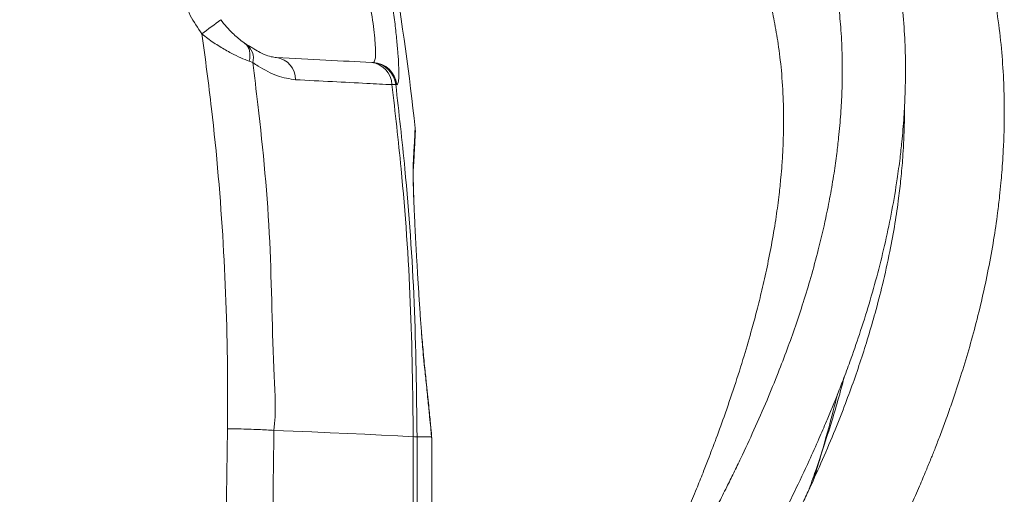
# Model space of a CAD drawing. Header units: millimetres. Extents: x 0 to 8410, y 0 to 5940.
# Tile 307 of 316: x 7551 to 7707, y 3544 to 3619. Entities that reach past the tile are written whole.
import ezdxf

# ---------------------------------------------------------------- set-up
doc = ezdxf.new("R2010")
doc.units = ezdxf.units.MM
doc.header["$LTSCALE"] = 10

msp = doc.modelspace()

# ---------------------------------------------------------------- linework, layer by layer
at = {"color": 8, "linetype": 'Continuous', "lineweight": 0}
for p, q in [((7585.230495, 3615.739766), (7585.360061, 3615.639511)), ((7587.669562, 3611.777607), (7587.104361, 3611.988726)), ((7610.46588, 3608.290616), (7610.284622, 3608.300272)), ((7614.802863, 3563.945595), (7614.727716, 3564.738336))]:
    msp.add_line(p, q, dxfattribs=at)
at = {"color": 7, "linetype": 'Continuous', "lineweight": 0}
for p, q in [((7586.360033, 3614.865366), (7586.634602, 3614.685717)), ((7606.535698, 3611.798349), (7606.716077, 3611.788812)), ((7591.012369, 3553.622785), (7591.01222, 3553.622785)), ((7616.017263, 3519.1533), (7616.017263, 3551.995579))]:
    msp.add_line(p, q, dxfattribs=at)
at = {"color": 7, "linetype": 'Continuous', "lineweight": 0, "flags": 128}
msp.add_lwpolyline([(7591.012369, 3553.622785), (7594.057242, 3553.500119), (7597.021441, 3553.376022), (7599.903758, 3553.250495), (7602.703045, 3553.123656), (7605.418171, 3552.995506), (7608.048047, 3552.866045), (7610.591616, 3552.735391), (7613.047849, 3552.603665)], dxfattribs=at)
at = {"color": 7, "linetype": 'Continuous', "lineweight": 0}
msp.add_arc((7166.017261, 3552.574759), 450, 6.23109798, 12.65953404, dxfattribs=at)
at = {"color": 8, "linetype": 'Continuous', "lineweight": 0}
for centre, radius, start, end in [((7777.44767, 3356.402671), 326.630873, 126.62125819, 127.27555815), ((7585.037072, 3612.478957), 2.724315, 345.08174075, 54.09827399), ((7590.897884, 3609.08716), 3.541023, 359.83238685, 81.69974455), ((7606.014483, 3608.151291), 3.675293, 2.22831212, 83.73977356), ((7606.322433, 3607.811873), 3.992177, 7.02710931, 86.93775558), ((7606.503272, 3607.801851), 3.992637, 7.03159613, 86.94472366)]:
    msp.add_arc(centre, radius, start, end, dxfattribs=at)
at = {"color": 7, "linetype": 'Continuous', "lineweight": 0}
for points, knots in [([(7678.523745, 3515.729967), (7678.753139, 3516.135725), (7679.824198, 3518.030238), (7681.564364, 3521.216683), (7683.729441, 3525.260596), (7685.749721, 3529.153286), (7687.766116, 3533.168507), (7689.809029, 3537.403635), (7691.605009, 3541.309856), (7693.055868, 3544.615387), (7694.093619, 3547.070155), (7694.915839, 3549.077453), (7695.653638, 3550.929157), (7696.424764, 3552.922973), (7697.286952, 3555.236405), (7698.329093, 3558.1626), (7699.518058, 3561.718867), (7700.782229, 3565.837685), (7701.980181, 3570.156179), (7703.072486, 3574.586602), (7704.045153, 3579.125433), (7704.855934, 3583.616513), (7705.423976, 3587.4849), (7705.784411, 3590.489024), (7706.000702, 3592.622464), (7706.163721, 3594.505053), (7706.303344, 3596.441692), (7706.4257, 3598.656683), (7706.515156, 3601.162344), (7706.559369, 3604.486163), (7706.479873, 3608.60599), (7706.172702, 3613.45171), (7705.616093, 3618.434086), (7704.784904, 3623.502732), (7703.670121, 3628.55751), (7702.478637, 3632.80659), (7701.421237, 3636.032523), (7700.663359, 3638.152523), (7699.971055, 3639.970802), (7699.235208, 3641.801161), (7698.324565, 3643.934266), (7697.184915, 3646.428559), (7695.505342, 3649.842089), (7693.16087, 3654.149714), (7690.133156, 3659.072799), (7686.856191, 3663.823817), (7683.524821, 3668.183592), (7680.188842, 3672.164147), (7676.716305, 3675.974776), (7673.138201, 3679.590027), (7669.389368, 3683.083062), (7665.563281, 3686.38584), (7661.498015, 3689.635565), (7657.150561, 3692.845251), (7652.529423, 3695.984927), (7647.90745, 3698.866061), (7643.644898, 3701.311287), (7640.215869, 3703.143367), (7637.272175, 3704.633595), (7634.295886, 3706.069217), (7630.622966, 3707.734751), (7626.271847, 3709.559911), (7619.440717, 3712.167099), (7610.278473, 3715.106876), (7598.724785, 3717.896776), (7586.791723, 3719.894102), (7574.249007, 3721.116709), (7563.338396, 3721.376738), (7555.442437, 3721.197658), (7552.009583, 3720.994262), (7550.800975, 3720.922652)], [0, 0, 0, 0, 0.0043477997, 0.0203001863, 0.0341546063, 0.0475885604, 0.0618754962, 0.0770219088, 0.0927353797, 0.1034215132, 0.1120876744, 0.118719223, 0.1246305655, 0.1316301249, 0.1397345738, 0.1489507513, 0.1622998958, 0.1768711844, 0.1917871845, 0.2070432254, 0.2226426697, 0.2385900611, 0.2533142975, 0.2625189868, 0.2696191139, 0.2753955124, 0.2820585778, 0.2897446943, 0.2984617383, 0.3082172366, 0.3245638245, 0.3418270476, 0.3595151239, 0.3776362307, 0.3962022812, 0.4141912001, 0.4240197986, 0.4318265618, 0.4378001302, 0.4444757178, 0.452618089, 0.4622356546, 0.4733375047, 0.492575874, 0.5135618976, 0.5335074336, 0.552342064, 0.5700585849, 0.586650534, 0.6047539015, 0.6213964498, 0.6379922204, 0.6549587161, 0.6726114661, 0.6906414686, 0.7088205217, 0.7245374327, 0.7370413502, 0.7452452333, 0.755313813, 0.7676954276, 0.782392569, 0.7983875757, 0.833770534, 0.8678189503, 0.9015076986, 0.9364582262, 0.9725738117, 0.9903440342, 1, 1, 1, 1]), ([(7663.095797, 3524.412099), (7663.236545, 3524.659541), (7664.338016, 3526.595986), (7666.200987, 3530.006526), (7668.700199, 3534.675982), (7671.050044, 3539.233192), (7673.39439, 3543.964941), (7675.461352, 3548.348456), (7677.131873, 3552.06931), (7678.317989, 3554.820201), (7679.264899, 3557.091808), (7680.14356, 3559.265116), (7681.101998, 3561.722649), (7682.303365, 3564.949887), (7683.700133, 3568.96648), (7685.179181, 3573.646964), (7686.553253, 3578.530914), (7687.763839, 3583.467), (7688.793308, 3588.42388), (7689.537413, 3592.830137), (7690.026621, 3596.437277), (7690.316518, 3599.040828), (7690.518774, 3601.231407), (7690.680602, 3603.378998), (7690.81774, 3605.836043), (7690.92089, 3609.018242), (7690.92029, 3612.925992), (7690.723366, 3617.435123), (7690.289099, 3622.107359), (7689.598883, 3626.815749), (7688.637416, 3631.506231), (7687.574805, 3635.471739), (7686.596288, 3638.533479), (7685.874613, 3640.579131), (7685.225322, 3642.293406), (7684.556621, 3643.959006), (7683.748105, 3645.85311), (7682.733684, 3648.071277), (7681.235008, 3651.111164), (7679.126031, 3654.977461), (7676.379427, 3659.4347), (7673.373722, 3663.791315), (7670.292012, 3667.829886), (7667.179834, 3671.551116), (7663.544468, 3675.54721), (7659.358774, 3679.720607), (7654.462436, 3684.095431), (7649.753272, 3687.879658), (7645.167748, 3691.229409), (7640.793284, 3694.164184), (7636.444038, 3696.837471), (7632.451805, 3699.093446), (7629.238298, 3700.78346), (7626.454401, 3702.169597), (7623.605909, 3703.518704), (7620.074933, 3705.086785), (7615.913857, 3706.79066), (7609.997409, 3708.98833), (7602.512034, 3711.365712), (7593.503095, 3713.627446), (7585.092477, 3715.215418), (7577.223806, 3716.284467), (7569.828203, 3716.961313), (7562.152903, 3717.28844), (7556.31517, 3717.335517), (7553.036471, 3717.194493), (7552.418615, 3717.167917)], [0, 0, 0, 0, 0.00276844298, 0.02166541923, 0.03817028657, 0.05495521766, 0.07261829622, 0.09107884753, 0.10396129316, 0.11420199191, 0.12181327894, 0.1293344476, 0.13848520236, 0.14927073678, 0.1653708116, 0.18330971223, 0.20147710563, 0.21983156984, 0.23837450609, 0.25683589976, 0.26913274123, 0.2788456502, 0.28612060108, 0.29384605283, 0.30312104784, 0.31395176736, 0.32999851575, 0.34771514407, 0.36573048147, 0.38404157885, 0.40266617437, 0.42108118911, 0.43144003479, 0.43978614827, 0.4461357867, 0.45264573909, 0.4606087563, 0.4700355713, 0.48093666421, 0.49986775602, 0.52089035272, 0.54108655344, 0.56030439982, 0.5785288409, 0.59574676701, 0.62074517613, 0.64403961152, 0.66770549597, 0.68608802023, 0.70473154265, 0.72338478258, 0.73942627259, 0.75214923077, 0.7606144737, 0.77114505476, 0.7841029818, 0.79948418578, 0.81595175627, 0.84632507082, 0.87565866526, 0.90423932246, 0.92610814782, 0.94849634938, 0.97141723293, 0.99461370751, 1, 1, 1, 1]), ([(7556.490193, 3707.230392), (7558.555612, 3707.25274), (7563.45312, 3707.305731), (7571.009586, 3706.861024), (7579.055787, 3706.013521), (7586.714336, 3704.778246), (7593.449932, 3703.339982), (7599.347103, 3701.803001), (7604.487536, 3700.25036), (7609.300531, 3698.597584), (7613.612017, 3696.942622), (7617.08413, 3695.480193), (7619.710595, 3694.297656), (7621.60705, 3693.403342), (7623.247184, 3692.601389), (7624.96115, 3691.735815), (7627.061474, 3690.632477), (7629.650375, 3689.20345), (7632.82346, 3687.344741), (7636.513501, 3685.020214), (7640.406869, 3682.350851), (7644.085389, 3679.604825), (7647.315438, 3676.999272), (7650.148463, 3674.548453), (7652.600597, 3672.287944), (7654.689685, 3670.247873), (7656.543641, 3668.345689), (7658.414379, 3666.333455), (7660.515399, 3663.944691), (7662.830778, 3661.127198), (7665.270948, 3657.913879), (7667.639201, 3654.504123), (7669.805718, 3651.06728), (7671.670376, 3647.800982), (7673.779917, 3643.714542), (7675.958876, 3638.766736), (7677.980776, 3632.862729), (7679.194288, 3627.945578), (7679.933581, 3623.875336), (7680.396383, 3620.532435), (7680.7438, 3616.786361), (7680.925025, 3612.799337), (7680.925185, 3609.143777), (7680.820073, 3606.112912), (7680.68484, 3603.822749), (7680.526039, 3601.805697), (7680.325292, 3599.718464), (7680.033622, 3597.212757), (7679.59961, 3594.142147), (7679.02038, 3590.742247), (7678.213374, 3586.708965), (7677.203894, 3582.404518), (7675.996565, 3577.953691), (7674.777828, 3573.926324), (7673.530905, 3570.154601), (7672.204404, 3566.437985), (7670.71073, 3562.535149), (7668.965246, 3558.271886), (7666.996195, 3553.771193), (7665.211798, 3549.926796), (7663.762815, 3546.923288), (7662.572204, 3544.514408), (7661.167184, 3541.740453), (7659.386988, 3538.32209), (7657.152145, 3534.174468), (7655.132966, 3530.520376), (7653.822559, 3528.251187), (7653.449263, 3527.604762)], [0, 0, 0, 0, 0.0192122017, 0.0455558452, 0.0719076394, 0.0973556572, 0.1219427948, 0.1410069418, 0.1595353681, 0.1775284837, 0.1944332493, 0.2086779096, 0.2180833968, 0.2257155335, 0.2315978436, 0.2381449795, 0.2469376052, 0.2579777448, 0.2712669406, 0.2884828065, 0.3077636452, 0.3258095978, 0.3421592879, 0.3568113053, 0.3704970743, 0.3822775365, 0.3921936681, 0.4028867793, 0.4159784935, 0.4314504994, 0.448194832, 0.4664654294, 0.4837635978, 0.4997843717, 0.5145389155, 0.5428723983, 0.5697200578, 0.5959771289, 0.6089400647, 0.6234497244, 0.6395117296, 0.657130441, 0.6741451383, 0.685545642, 0.6950574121, 0.7026802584, 0.7105855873, 0.7209027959, 0.7336340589, 0.7483796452, 0.7625748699, 0.7828497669, 0.8006376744, 0.8163343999, 0.8312871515, 0.8458591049, 0.8607652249, 0.8778229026, 0.8966196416, 0.9143178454, 0.9235498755, 0.932349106, 0.9429878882, 0.956542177, 0.9729923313, 0.9923063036, 1, 1, 1, 1]), ([(7561.586882, 3693.68774), (7563.097355, 3693.65605), (7567.184869, 3693.570292), (7573.607848, 3692.996387), (7580.765888, 3692.030277), (7587.092194, 3690.826442), (7592.667699, 3689.511302), (7597.559453, 3688.156456), (7602.210904, 3686.678268), (7606.503257, 3685.138726), (7610.204676, 3683.665414), (7613.199644, 3682.371749), (7615.487579, 3681.320205), (7617.362615, 3680.417309), (7619.244507, 3679.474855), (7621.5315, 3678.276592), (7624.347281, 3676.710775), (7627.628347, 3674.754562), (7631.194633, 3672.453748), (7634.765665, 3669.944034), (7638.056506, 3667.431399), (7641.137456, 3664.895996), (7643.949268, 3662.401523), (7646.447021, 3660.017243), (7648.585325, 3657.846562), (7650.703775, 3655.569418), (7652.864638, 3653.086016), (7655.119513, 3650.294145), (7657.337132, 3647.321121), (7659.48599, 3644.163948), (7661.421822, 3641.026579), (7663.359556, 3637.557974), (7665.224028, 3633.765814), (7666.957961, 3629.601495), (7668.35958, 3625.55474), (7669.402482, 3621.81268), (7670.198966, 3618.233174), (7670.829841, 3614.591343), (7671.334643, 3610.378493), (7671.610062, 3605.968177), (7671.651806, 3601.831447), (7671.549028, 3598.458885), (7671.387293, 3595.799304), (7671.186129, 3593.382329), (7670.900553, 3590.665941), (7670.449978, 3587.273015), (7669.817827, 3583.434944), (7669.055038, 3579.552205), (7668.242689, 3575.934434), (7667.435932, 3572.686231), (7666.506158, 3569.222878), (7665.348749, 3565.240863), (7663.880866, 3560.608716), (7662.335267, 3556.093616), (7661.116582, 3552.744344), (7660.264763, 3550.478953), (7659.632196, 3548.825901), (7658.823128, 3546.755804), (7657.797713, 3544.198632), (7656.409327, 3540.834113), (7654.580707, 3536.570447), (7652.678085, 3532.283161), (7651.366454, 3529.492511), (7650.879021, 3528.455439)], [0, 0, 0, 0, 0.0157503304, 0.0426222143, 0.0687242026, 0.0940729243, 0.1138490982, 0.1331729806, 0.1520355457, 0.1704001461, 0.1867742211, 0.199475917, 0.2096706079, 0.2173477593, 0.2249201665, 0.2355904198, 0.2493821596, 0.26525143, 0.2839066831, 0.3036844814, 0.3217902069, 0.3381720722, 0.35652003, 0.372063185, 0.3848059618, 0.3980095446, 0.4147385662, 0.4303275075, 0.4480328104, 0.4668340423, 0.4844096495, 0.5006790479, 0.5239349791, 0.5454857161, 0.5662338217, 0.5863702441, 0.6019343, 0.6193172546, 0.6393699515, 0.6621159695, 0.6812648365, 0.6967613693, 0.7085630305, 0.7177029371, 0.7297334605, 0.7454870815, 0.7635930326, 0.7813315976, 0.7973380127, 0.8115968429, 0.8241846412, 0.8427817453, 0.8635600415, 0.8842103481, 0.9008484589, 0.9064107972, 0.9131545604, 0.9219524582, 0.9328043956, 0.9457080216, 0.9647125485, 0.9868863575, 1, 1, 1, 1]), ([(7586.361359, 3614.875141), (7586.234673, 3614.95723), (7585.90935, 3615.168031), (7585.228136, 3615.728813), (7584.39569, 3616.498378), (7583.489906, 3617.438203), (7582.906185, 3618.180511), (7582.607473, 3618.560377)], [0, 0, 0, 0, 0.122771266, 0.3152690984, 0.5084716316, 0.748467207, 1, 1, 1, 1]), ([(7591.410811, 3612.593714), (7591.145394, 3612.621129), (7590.589628, 3612.678535), (7589.571583, 3613.021479), (7588.604486, 3613.489097), (7587.748872, 3614.01338), (7587.174444, 3614.378798), (7586.991618, 3614.495102)], [0, 0, 0, 0, 0.2414609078, 0.5056040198, 0.7029833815, 0.9054673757, 1, 1, 1, 1]), ([(7591.409068, 3612.591091), (7594.077605, 3612.451248), (7599.423631, 3612.171093), (7604.082112, 3611.926946), (7606.415252, 3611.804667)], [0, 0, 0, 0, 0.4991627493, 1, 1, 1, 1]), ([(7690.733667, 3604.487124), (7690.737571, 3604.328664), (7690.763938, 3603.258394), (7690.710513, 3601.375481), (7690.620542, 3598.969167), (7690.491731, 3596.916973), (7690.347817, 3595.102598), (7690.143953, 3592.95767), (7689.805091, 3590.044456), (7689.24264, 3586.219087), (7688.410416, 3581.655221), (7687.364596, 3576.930825), (7686.195646, 3572.418454), (7685.044367, 3568.449401), (7683.87543, 3564.765018), (7682.616771, 3561.099608), (7681.185244, 3557.225522), (7679.503074, 3552.987933), (7677.593865, 3548.509692), (7675.852632, 3544.68), (7674.434493, 3541.690773), (7673.278894, 3539.31827), (7671.919996, 3536.602069), (7670.197077, 3533.258968), (7668.018317, 3529.189968), (7666.242241, 3525.950474), (7665.159519, 3524.069987), (7664.994712, 3523.783747)], [0, 0, 0, 0, 0.0061162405, 0.0413102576, 0.0718662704, 0.0977981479, 0.1191167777, 0.1404325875, 0.1786764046, 0.2287129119, 0.2836981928, 0.3487699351, 0.4038819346, 0.4503438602, 0.4949267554, 0.5393898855, 0.5850347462, 0.637260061, 0.6952569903, 0.7501994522, 0.7788284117, 0.8059699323, 0.8382256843, 0.8795954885, 0.9300048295, 0.9893456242, 1, 1, 1, 1]), ([(7613.064627, 3595.112625), (7613.094211, 3595.591609), (7613.157623, 3596.618285), (7613.226354, 3597.903652), (7613.288874, 3599.035674), (7613.335093, 3599.895659), (7613.365616, 3600.486906), (7613.37386, 3600.619933), (7613.377818, 3600.734956), (7613.380276, 3600.78183), (7613.382479, 3600.91081), (7613.381849, 3601.11356), (7613.368286, 3601.291107), (7613.358851, 3601.414624)], [0, 0, 0, 0, 0.1323068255, 0.2835927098, 0.4426630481, 0.6096434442, 0.7771519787, 0.9455518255, 0.9683168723, 0.981402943, 0.9864346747, 0.9905628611, 1, 1, 1, 1]), ([(7613.067026, 3595.050755), (7613.105882, 3595.643045), (7613.181556, 3596.79656), (7613.250761, 3598.167137), (7613.300036, 3599.220289), (7613.333213, 3599.909255), (7613.359419, 3600.390889), (7613.370866, 3600.602472), (7613.371811, 3600.618619), (7613.372023, 3600.62224)], [0, 0, 0, 0, 0.1813678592, 0.3532236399, 0.5075112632, 0.6546448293, 0.8078071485, 0.9568960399, 1, 1, 1, 1]), ([(7613.019551, 3595.058981), (7613.045497, 3595.166965), (7613.090329, 3595.35355), (7613.072968, 3595.638676), (7613.058492, 3595.811499), (7613.05071, 3595.904413)], [0, 0, 0, 0, 0.3884643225, 0.6712216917, 1, 1, 1, 1]), ([(7613.083939, 3592.071954), (7613.073358, 3592.515678), (7613.053309, 3593.356393), (7613.048647, 3594.30962), (7613.057107, 3594.877448), (7613.069134, 3595.13742), (7613.073121, 3595.223609)], [0, 0, 0, 0, 0.3042702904, 0.5764944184, 0.8595952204, 1, 1, 1, 1]), ([(7614.727716, 3564.738336), (7614.672479, 3565.296545), (7614.559838, 3566.434849), (7614.377799, 3568.742334), (7614.190819, 3571.299169), (7614.002635, 3574.098692), (7613.846405, 3576.571616), (7613.702061, 3578.957791), (7613.570137, 3581.232433), (7613.423455, 3583.913532), (7613.287418, 3586.588037), (7613.171131, 3589.15143), (7613.093997, 3591.099885), (7613.07083, 3592.033168), (7613.063286, 3592.337075)], [0, 0, 0, 0, 0.0897237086, 0.1829653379, 0.2762046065, 0.3695764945, 0.4629604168, 0.5124533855, 0.5944617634, 0.6764692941, 0.7689855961, 0.8614980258, 0.9548993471, 1, 1, 1, 1]), ([(7613.153051, 3590.021911), (7613.135789, 3590.480511), (7613.10116, 3591.400502), (7613.083518, 3592.138657), (7613.074671, 3592.508856)], [0, 0, 0, 0, 0.4984821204, 1, 1, 1, 1]), ([(7614.785622, 3564.420405), (7614.746985, 3564.813778), (7614.664056, 3565.658098), (7614.532675, 3567.104904), (7614.429847, 3568.292225), (7614.375072, 3569.009984), (7614.364858, 3569.143835)], [0, 0, 0, 0, 0.2941106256, 0.6312671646, 0.9312374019, 1, 1, 1, 1]), ([(7614.783357, 3564.315501), (7614.776307, 3564.382653), (7614.754465, 3564.590685), (7614.73068, 3564.842266), (7614.714573, 3565.012637)], [0, 0, 0, 0, 0.3227965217, 1, 1, 1, 1]), ([(7614.802863, 3563.945595), (7614.800887, 3564.004378), (7614.796923, 3564.122307), (7614.803604, 3564.248295), (7614.784519, 3564.310344), (7614.78297, 3564.315382)], [0, 0, 0, 0, 0.4773153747, 0.9575592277, 1, 1, 1, 1]), ([(7615.929569, 3553.095523), (7615.918077, 3553.214413), (7615.886668, 3553.539344), (7615.800865, 3554.418216), (7615.680571, 3555.641803), (7615.535501, 3557.111443), (7615.363872, 3558.847215), (7615.146583, 3560.957381), (7614.959904, 3562.736018), (7614.827799, 3563.872538), (7614.799659, 3564.114633)], [0, 0, 0, 0, 0.0868746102, 0.2374315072, 0.3873868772, 0.5190319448, 0.6579628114, 0.800910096, 0.9575909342, 1, 1, 1, 1]), ([(7681.267197, 3562.19143), (7681.016021, 3561.250271), (7680.428008, 3559.046983), (7679.375786, 3555.462932), (7678.148814, 3551.536785), (7676.900686, 3547.802235), (7676.076854, 3545.439465), (7675.686623, 3544.358912), (7675.683911, 3544.351402)], [0, 0, 0, 0, 0.1589492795, 0.3721060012, 0.6036956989, 0.8190652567, 0.9987424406, 1, 1, 1, 1]), ([(7676.398541, 3545.924249), (7676.59601, 3546.55799), (7677.296298, 3548.805437), (7678.453498, 3552.840136), (7679.48634, 3556.634901), (7680.020464, 3558.818414), (7680.117245, 3559.214059)], [0, 0, 0, 0, 0.1425626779, 0.5055734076, 0.9104117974, 1, 1, 1, 1]), ([(7591.01222, 3553.622785), (7590.234779, 3553.66859), (7588.679896, 3553.760199), (7586.110796, 3553.83881), (7584.410646, 3553.874083), (7583.806269, 3553.883718), (7583.648185, 3553.886238)], [0, 0, 0, 0, 0.3935428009, 0.7870855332, 0.9443092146, 1, 1, 1, 1]), ([(7613.649289, 3552.545849), (7613.66537, 3514.560629), (7613.690991, 3454.038878), (7613.62524, 3393.517538), (7613.600756, 3370.98116)], [0, 0, 0, 0, 0.627629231, 1, 1, 1, 1]), ([(7615.954022, 3552.574817), (7615.8512, 3552.574869), (7615.641185, 3552.574976), (7614.890257, 3552.574896), (7614.068342, 3552.575001), (7613.649304, 3552.575055)], [0, 0, 0, 0, 0.3198108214, 0.6532187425, 1, 1, 1, 1]), ([(7615.977953, 3552.324715), (7615.977488, 3552.331787), (7615.974765, 3552.373138), (7615.972289, 3552.399859), (7615.967604, 3552.46194), (7615.956343, 3552.58593), (7615.939641, 3552.778717), (7615.914683, 3553.057807), (7615.911598, 3553.092304)], [0, 0, 0, 0, 0.00886477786, 0.05183650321, 0.15579537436, 0.43172552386, 0.92975911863, 1, 1, 1, 1]), ([(7616.00938, 3551.995579), (7616.009328, 3551.996118), (7616.008035, 3552.00956), (7616.014548, 3551.94205), (7615.976363, 3552.341349), (7615.954037, 3552.574817)], [0, 0, 0, 0, 0.01705886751, 0.42527995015, 1, 1, 1, 1])]:
    msp.add_open_spline(points, degree=3, knots=knots, dxfattribs=at)
at = {"color": 8, "linetype": 'Continuous', "lineweight": 0}
for points, knots in [([(7606.716077, 3611.788812), (7606.824793, 3611.864383), (7607.007553, 3611.991422), (7607.099282, 3612.932914), (7607.087802, 3614.099828), (7606.975251, 3615.634475), (7606.768979, 3617.444561), (7606.468381, 3619.519943), (7606.088656, 3621.739754), (7605.640748, 3624.070296), (7605.298903, 3625.635236), (7605.1259, 3626.427236)], [0, 0, 0, 0, 0.1554154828, 0.2612650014, 0.3703897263, 0.474527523, 0.5817925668, 0.686358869, 0.7939232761, 0.8957067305, 1, 1, 1, 1]), ([(7608.856808, 3626.976076), (7609.019456, 3625.977139), (7609.344736, 3623.979378), (7609.771968, 3621.020444), (7610.138656, 3618.181942), (7610.431881, 3615.543311), (7610.638494, 3613.226103), (7610.759147, 3611.269775), (7610.785015, 3609.772547), (7610.719377, 3608.556685), (7610.559988, 3608.389391), (7610.46588, 3608.290616)], [0, 0, 0, 0, 0.1025410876, 0.2050706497, 0.3111663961, 0.4172494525, 0.5232643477, 0.6292740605, 0.7369930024, 0.8447129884, 1, 1, 1, 1]), ([(7579.624008, 3616.313282), (7578.976026, 3617.270981), (7577.658602, 3619.2181), (7576.504927, 3622.134994), (7576.099231, 3624.043031), (7575.941469, 3624.785009)], [0, 0, 0, 0, 0.3716769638, 0.7556639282, 1, 1, 1, 1]), ([(7583.648185, 3553.886238), (7583.669611, 3556.689851), (7583.744171, 3566.446141), (7583.146057, 3583.337756), (7581.640892, 3601.354206), (7580.155531, 3612.371012), (7579.624008, 3616.313282)], [0, 0, 0, 0, 0.1343457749, 0.4675097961, 0.8094529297, 1, 1, 1, 1]), ([(7587.104361, 3611.988726), (7586.671575, 3612.161415), (7585.789378, 3612.513426), (7584.190913, 3613.300725), (7582.418146, 3614.30835), (7580.844902, 3615.34994), (7579.935865, 3616.067212), (7579.624008, 3616.313282)], [0, 0, 0, 0, 0.1942656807, 0.3959949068, 0.6307875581, 0.8733366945, 1, 1, 1, 1]), ([(7586.360033, 3614.865366), (7586.531024, 3614.722793), (7586.873008, 3614.437645), (7587.158339, 3613.747415), (7587.264963, 3612.922879), (7587.157895, 3612.300112), (7587.104361, 3611.988726)], [0, 0, 0, 0, 0.250006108, 0.5000153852, 0.7500058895, 1, 1, 1, 1]), ([(7587.669562, 3611.777607), (7587.942853, 3609.574891), (7589.111614, 3600.154736), (7590.661628, 3583.616401), (7590.717392, 3566.438316), (7591.366735, 3556.457691), (7591.012374, 3553.622825), (7591.012369, 3553.622785)], [0, 0, 0, 0, 0.1142231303, 0.4884877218, 0.8530947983, 0.9999979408, 1, 1, 1, 1]), ([(7594.438891, 3609.076801), (7593.482092, 3609.222439), (7591.532986, 3609.51912), (7589.249596, 3610.773874), (7587.954688, 3611.596478), (7587.669562, 3611.777607)], [0, 0, 0, 0, 0.4291933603, 0.8743139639, 1, 1, 1, 1]), ([(7609.686996, 3608.294192), (7608.374331, 3608.361702), (7605.37265, 3608.516076), (7600.325001, 3608.775076), (7596.402063, 3608.976168), (7594.438891, 3609.076801)], [0, 0, 0, 0, 0.27966928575, 0.63952185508, 1, 1, 1, 1]), ([(7610.284622, 3608.300272), (7610.240118, 3608.304271), (7610.149108, 3608.312449), (7609.843277, 3608.300366), (7609.686996, 3608.294192)], [0, 0, 0, 0, 0.48899621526, 1, 1, 1, 1]), ([(7613.047849, 3552.633944), (7612.963233, 3559.705319), (7612.793998, 3573.848365), (7611.49522, 3592.414121), (7610.191097, 3603.867106), (7609.686996, 3608.294192)], [0, 0, 0, 0, 0.3802023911, 0.7604207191, 1, 1, 1, 1]), ([(7610.284622, 3608.300272), (7610.788993, 3603.870642), (7612.094422, 3592.405725), (7613.394841, 3573.818319), (7613.564483, 3559.656129), (7613.649304, 3552.575055)], [0, 0, 0, 0, 0.2394373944, 0.6197198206, 1, 1, 1, 1]), ([(7613.05071, 3595.904413), (7613.104271, 3596.862246), (7613.211753, 3598.784322), (7613.294997, 3600.388197), (7613.336438, 3601.194978), (7613.354678, 3601.555545), (7613.348809, 3601.439391), (7613.34763, 3601.416055)], [0, 0, 0, 0, 0.2818543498, 0.5655950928, 0.7582076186, 0.9514208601, 1, 1, 1, 1]), ([(7613.063286, 3592.337075), (7613.05341, 3592.68112), (7613.024807, 3593.677473), (7613.016026, 3594.92541), (7613.039149, 3595.578098), (7613.05071, 3595.904413)], [0, 0, 0, 0, 0.2086962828, 0.604383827, 1, 1, 1, 1]), ([(7615.954022, 3552.574817), (7615.948081, 3552.637405), (7615.913692, 3552.999702), (7615.824434, 3553.931126), (7615.647997, 3555.74538), (7615.409039, 3558.147358), (7615.128663, 3560.88765), (7614.903381, 3563.002133), (7614.802863, 3563.945595)], [0, 0, 0, 0, 0.0409742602, 0.23718274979, 0.4333854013, 0.63533786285, 0.837291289, 1, 1, 1, 1]), ([(7580.794777, 3323.981348), (7581.277211, 3362.293829), (7582.242202, 3438.928589), (7583.179484, 3515.563755), (7583.648185, 3553.886238)], [0, 0, 0, 0, 0.4999360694, 1, 1, 1, 1]), ([(7591.01222, 3553.622785), (7590.927374, 3546.963118), (7590.503144, 3513.664844), (7589.79841, 3458.698525), (7588.905515, 3388.723693), (7588.33117, 3345.387774), (7588.043998, 3323.719803)], [0, 0, 0, 0, 0.08690166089, 0.43450749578, 0.71725360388, 1, 1, 1, 1]), ([(7594.052966, 2767.902616), (7593.759226, 2841.792691), (7593.418198, 2927.578025), (7594.598736, 3025.263286), (7596.25571, 3060.922716), (7600.226927, 3122.692165), (7603.990935, 3180.191576), (7607.820316, 3233.40361), (7609.669383, 3256.201624), (7611.322527, 3279.010743), (7612.611287, 3301.840152), (7613.483658, 3355.062075), (7612.902669, 3438.649404), (7612.999455, 3514.618897), (7613.047849, 3552.603665)], [0, 0, 0, 0, 0.282281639, 0.3277249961, 0.3731799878, 0.4186337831, 0.5641870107, 0.5933083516, 0.6224399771, 0.6515650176, 0.6806737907, 0.7097759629, 0.8548878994, 1, 1, 1, 1]), ([(7613.047849, 3552.629772), (7613.202329, 3552.620315), (7613.511291, 3552.6014), (7613.60329, 3552.581055), (7613.649289, 3552.570883)], [0, 0, 0, 0, 0.4999974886, 1, 1, 1, 1]), ([(7615.954037, 3552.574817), (7615.954031, 3552.574817), (7615.954018, 3552.574817), (7615.954021, 3552.574817), (7615.954022, 3552.574817)], [0, 0, 0, 0, 0.4957636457, 1, 1, 1, 1])]:
    msp.add_open_spline(points, degree=3, knots=knots, dxfattribs=at)

doc.saveas('drawing.dxf')
